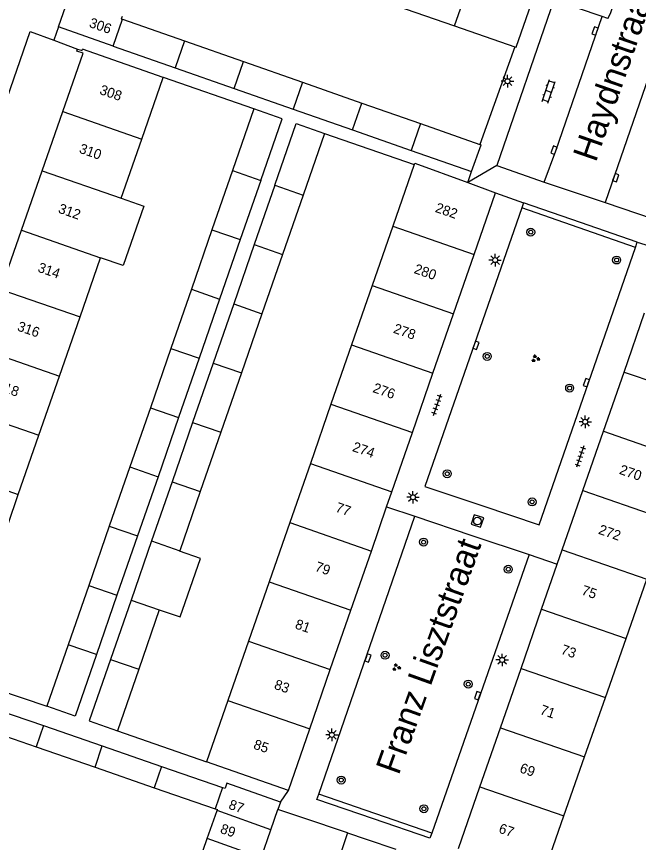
# Model space of a CAD drawing. Extents: x 132999 to 136000, y 398499 to 400501.
# Drawn here: x 133674.5 to 133737, y 399409.1 to 399492.1 of the extents above; entities that cross this region are included whole.
import ezdxf

# ---------------------------------------------------------------- set-up
doc = ezdxf.new("R2010")
doc.units = 0
for name, color, linetype in [('gg-afsc-erfafscheiding', 7, 'Continuous'), ('gg-afsc-muur', 7, 'Continuous'), ('gg-anno-huisnummerreeks BGT', 7, 'Continuous'), ('gg-anno-openbare ruimte label', 7, 'Continuous'), ('gg-bbg-bijgebouw', 7, 'Continuous'), ('gg-bbg-gedigitaliseerde bebouwing', 7, 'Continuous'), ('gg-bbg-gedigitaliseerde bijgebouw', 7, 'Continuous'), ('gg-bbg-hoofdgebouw', 7, 'Continuous'), ('gg-bbg-tussenscheiding', 7, 'Continuous'), ('gg-knt-verharding', 7, 'Continuous'), ('gt-grn-groengrens', 7, 'Continuous'), ('gt-grn-weggrens', 7, 'Continuous'), ('gt-symb-boom', 7, 'Continuous'), ('gt-symb-groenvak', 7, 'Continuous'), ('gt-symb-klinker verharding', 7, 'Continuous'), ('gt-symb-kolk', 7, 'Continuous'), ('gt-symb-lichtmast', 7, 'Continuous'), ('gt-symb-rioolschacht', 7, 'Continuous'), ('gt-symb-tegel verharding', 7, 'Continuous')]:
    doc.layers.add(name, color=color, linetype=linetype)

# ---------------------------------------------------------------- blocks, each defined once
blk = doc.blocks.new('gt0-LMAST')
at = {"layer": 'gt-symb-lichtmast'}
for p, q in [((-0.182, 0.173), (-0.447, 0.438)), ((-0.005, 0.246), (-0.005, 0.621)), ((0.172, 0.173), (0.437, 0.438)), ((-0.255, -0.004), (-0.63, -0.004)), ((-0.182, -0.181), (-0.447, -0.446)), ((-0.005, -0.254), (-0.005, -0.629)), ((0.437, -0.446), (0.172, -0.181)), ((0.245, -0.004), (0.62, -0.004))]:
    blk.add_line(p, q, dxfattribs=at)
blk.add_circle((-0.005, -0.004), 0.25, dxfattribs=at)
blk = doc.blocks.new('gt0-KL1')
at = {"layer": 'gt-symb-klinker verharding'}
for p, q in [((-1.15, 0.3), (1.15, 0.3)), ((-1, -0.3), (-1, 0.3)), ((-0.5, 0.3), (-0.5, 0.45)), ((0, -0.3), (0, 0.3)), ((0.5, 0.3), (0.5, 0.45)), ((1, -0.3), (1, 0.3)), ((-1.15, -0.3), (1.15, -0.3)), ((-0.5, -0.45), (-0.5, -0.3)), ((0.5, -0.45), (0.5, -0.3))]:
    blk.add_line(p, q, dxfattribs=at)
blk = doc.blocks.new('gt0-KOLK')
at = {"layer": 'gt-symb-kolk'}
blk.add_lwpolyline([(0, 0), (0.375, 0), (0.375, 0.4), (-0.375, 0.4), (-0.375, 0), (0, 0)], dxfattribs=at)
blk = doc.blocks.new('gt0-TEG1')
at = {"layer": 'gt-symb-tegel verharding'}
for p, q in [((-1.125, 0), (1.125, 0)), ((-0.9, -0.25), (-0.9, 0.25)), ((-0.45, -0.25), (-0.45, 0.25)), ((0, -0.25), (0, 0.25)), ((0.45, -0.25), (0.45, 0.25)), ((0.9, -0.25), (0.9, 0.25))]:
    blk.add_line(p, q, dxfattribs=at)
blk = doc.blocks.new('gt0-BOOM')
at = {"layer": 'gt-symb-boom'}
for radius in [0.4, 0.2]:
    blk.add_circle((0, 0), radius, dxfattribs=at)
blk = doc.blocks.new('gt0-GRVAK')
at = {"layer": 'gt-symb-groenvak'}
for p, q in [((-0.11, 0.189), (-0.228, 0.24)), ((-0.182, 0.153), (0.088, 0.153)), ((-0.091, 0.211), (-0.156, 0.322)), ((-0.047, 0.214), (-0.047, 0.393)), ((-0.004, 0.211), (0.061, 0.322)), ((0.015, 0.189), (0.133, 0.24)), ((0.262, -0.052), (0.197, 0.059)), ((0.305, -0.049), (0.305, 0.13)), ((0.349, -0.052), (0.414, 0.059)), ((-0.245, -0.228), (-0.363, -0.177)), ((-0.318, -0.264), (-0.047, -0.264)), ((-0.226, -0.206), (-0.291, -0.095)), ((-0.183, -0.203), (-0.183, -0.024)), ((-0.139, -0.206), (-0.074, -0.095)), ((-0.12, -0.228), (-0.002, -0.177)), ((0.243, -0.074), (0.125, -0.023)), ((0.17, -0.11), (0.441, -0.11)), ((0.368, -0.074), (0.486, -0.023))]:
    blk.add_line(p, q, dxfattribs=at)
blk = doc.blocks.new('gt0-RS')
at = {"layer": 'gt-symb-rioolschacht'}
blk.add_lwpolyline([(-0.5, -0.5), (0.5, -0.5), (0.5, 0.5), (-0.5, 0.5)], close=True, dxfattribs=at)
blk.add_circle((0, 0), 0.375, dxfattribs=at)

msp = doc.modelspace()

# ---------------------------------------------------------------- linework, layer by layer
at = {"layer": 'gg-afsc-erfafscheiding'}
for p, q in [((133705.463, 399480.371), (133714.486, 399477.233)), ((133668.388, 399425.915), (133677.581, 399422.808)), ((133684.67, 399420.336), (133693.631, 399417.21))]:
    msp.add_line(p, q, dxfattribs=at)
msp.add_lwpolyline([(133698.379, 399482.835), (133689.287, 399485.997), (133689.278, 399485.971)], dxfattribs=at)
at = {"layer": 'gg-afsc-muur'}
msp.add_line((133724.588, 399489.079), (133721.078, 399479.264), dxfattribs=at)
at = {"layer": 'gg-bbg-bijgebouw'}
for p, q in [((133678.75, 399491.07), (133679.72, 399493.885)), ((133684.258, 399489.141), (133678.75, 399491.07)), ((133684.258, 399489.141), (133690.466, 399486.966)), ((133690.466, 399486.966), (133696.402, 399484.887)), ((133696.402, 399484.887), (133702.329, 399482.811)), ((133702.329, 399482.811), (133708.276, 399480.728)), ((133708.276, 399480.728), (133714.192, 399478.655)), ((133714.192, 399478.655), (133720.26, 399476.53)), ((133701.06, 399413.18), (133700.797, 399412.431)), ((133700.083, 399410.395), (133700.797, 399412.431)), ((133699.099, 399407.587), (133700.083, 399410.395))]:
    msp.add_line(p, q, dxfattribs=at)
msp.add_lwpolyline([(133720.26, 399476.53), (133721.22, 399479.214), (133721.078, 399479.264)], dxfattribs=at)
at = {"layer": 'gg-bbg-gedigitaliseerde bebouwing'}
for p, q in [((133712.616, 399493.225), (133718.541, 399491.173)), ((133718.541, 399491.173), (133724.588, 399489.079)), ((133689.278, 399485.971), (133681.17, 399488.82)), ((133687.13, 399479.796), (133689.278, 399485.971)), ((133685.06, 399473.845), (133687.13, 399479.796)), ((133714.486, 399477.233), (133712.335, 399471.042)), ((133719.865, 399475.432), (133722.65, 399474.41)), ((133712.335, 399471.042), (133710.265, 399465.084)), ((133680.916, 399461.932), (133682.984, 399467.878)), ((133710.265, 399465.084), (133708.193, 399459.122)), ((133678.847, 399455.983), (133680.916, 399461.932)), ((133708.193, 399459.122), (133706.123, 399453.165)), ((133676.776, 399450.03), (133678.847, 399455.983)), ((133706.123, 399453.165), (133704.056, 399447.214)), ((133674.709, 399444.087), (133676.776, 399450.03)), ((133704.056, 399447.214), (133701.986, 399441.256)), ((133672.639, 399438.135), (133674.709, 399444.087)), ((133701.986, 399441.256), (133699.918, 399435.306)), ((133699.918, 399435.306), (133697.848, 399429.348)), ((133735.777, 399429.627), (133737.861, 399435.579)), ((133697.848, 399429.348), (133695.777, 399423.387)), ((133733.693, 399423.677), (133735.777, 399429.627)), ((133695.777, 399423.387), (133693.631, 399417.21)), ((133731.608, 399417.726), (133733.693, 399423.677)), ((133729.524, 399411.776), (133731.608, 399417.726)), ((133727.355, 399405.581), (133729.524, 399411.776))]:
    msp.add_line(p, q, dxfattribs=at)
for points in [[(133714.486, 399477.233), (133714.539, 399477.386), (133719.865, 399475.432)], [(133685.06, 399473.845), (133687.327, 399473.056), (133685.25, 399467.089), (133682.984, 399467.878)]]:
    msp.add_lwpolyline(points, dxfattribs=at)
at = {"layer": 'gg-bbg-gedigitaliseerde bijgebouw'}
for p, q in [((133685.193, 399491.833), (133691.402, 399489.658)), ((133691.402, 399489.658), (133697.337, 399487.58)), ((133697.337, 399487.58), (133703.264, 399485.504)), ((133703.264, 399485.504), (133709.211, 399483.421)), ((133709.211, 399483.421), (133715.127, 399481.348)), ((133698.379, 399482.835), (133696.233, 399476.638)), ((133715.127, 399481.348), (133721.078, 399479.264)), ((133705.463, 399480.371), (133703.316, 399474.171)), ((133696.233, 399476.638), (133694.17, 399470.681)), ((133699.065, 399475.651), (133697.003, 399469.695)), ((133700.482, 399475.158), (133698.419, 399469.201)), ((133703.316, 399474.171), (133701.252, 399468.214)), ((133694.17, 399470.681), (133692.103, 399464.714)), ((133697.003, 399469.695), (133694.936, 399463.727)), ((133698.419, 399469.201), (133696.352, 399463.233)), ((133701.252, 399468.214), (133699.185, 399462.247)), ((133692.103, 399464.714), (133690.041, 399458.76)), ((133694.936, 399463.727), (133692.874, 399457.773)), ((133696.352, 399463.233), (133694.29, 399457.28)), ((133699.185, 399462.247), (133697.123, 399456.293)), ((133690.041, 399458.76), (133687.979, 399452.808)), ((133692.874, 399457.773), (133690.812, 399451.821)), ((133694.29, 399457.28), (133692.229, 399451.328)), ((133697.123, 399456.293), (133695.062, 399450.341)), ((133687.979, 399452.808), (133685.916, 399446.85)), ((133690.812, 399451.821), (133688.749, 399445.863)), ((133692.229, 399451.328), (133690.165, 399445.37)), ((133695.062, 399450.341), (133692.998, 399444.383)), ((133685.916, 399446.85), (133683.855, 399440.901)), ((133688.749, 399445.863), (133686.688, 399439.914)), ((133690.165, 399445.37), (133688.105, 399439.421)), ((133692.998, 399444.383), (133690.938, 399438.434)), ((133683.855, 399440.901), (133681.792, 399434.943)), ((133686.688, 399439.914), (133684.625, 399433.957)), ((133688.105, 399439.421), (133686.043, 399433.467)), ((133681.792, 399434.943), (133679.72, 399428.962)), ((133684.625, 399433.957), (133682.559, 399427.99)), ((133686.043, 399433.467), (133683.978, 399427.504)), ((133688.881, 399432.495), (133686.816, 399426.532)), ((133679.72, 399428.962), (133677.581, 399422.808)), ((133686.816, 399426.532), (133684.67, 399420.336)), ((133671.288, 399422.912), (133677.232, 399420.861)), ((133670.547, 399420.773), (133676.493, 399418.721)), ((133677.232, 399420.861), (133683.154, 399418.817)), ((133676.493, 399418.721), (133682.418, 399416.676)), ((133683.154, 399418.817), (133689.11, 399416.762)), ((133682.418, 399416.676), (133688.374, 399414.621)), ((133689.11, 399416.762), (133695.225, 399414.652)), ((133688.374, 399414.621), (133694.495, 399412.508)), ((133695.225, 399414.652), (133695.488, 399414.561)), ((133694.495, 399412.508), (133694.73, 399412.427)), ((133693.697, 399409.516), (133694.692, 399412.321)), ((133694.692, 399412.321), (133694.73, 399412.427)), ((133692.701, 399406.711), (133693.697, 399409.516))]:
    msp.add_line(p, q, dxfattribs=at)
for points in [[(133685.137, 399492.121), (133685.052, 399491.883), (133685.193, 399491.833)], [(133699.065, 399475.651), (133701.212, 399481.849), (133698.379, 399482.835)], [(133700.482, 399475.158), (133702.63, 399481.358), (133705.463, 399480.371)], [(133688.881, 399432.495), (133690.989, 399431.773), (133693.005, 399437.659), (133690.917, 399438.374), (133690.938, 399438.434)], [(133682.559, 399427.99), (133680.421, 399421.818), (133677.581, 399422.808)], [(133683.978, 399427.504), (133681.838, 399421.326), (133684.67, 399420.336)], [(133701.06, 399413.18), (133695.667, 399415.065), (133695.488, 399414.561)]]:
    msp.add_lwpolyline(points, dxfattribs=at)
at = {"layer": 'gg-bbg-hoofdgebouw'}
for p, q in [((133677.111, 399476.608), (133679.181, 399482.558)), ((133675.034, 399470.639), (133677.111, 399476.608)), ((133720.502, 399468.206), (133722.65, 399474.41)), ((133672.967, 399464.697), (133675.034, 399470.639)), ((133718.437, 399462.243), (133720.502, 399468.206)), ((133716.372, 399456.281), (133718.437, 399462.243)), ((133735.569, 399456.392), (133737.637, 399462.344)), ((133714.308, 399450.319), (133716.372, 399456.281)), ((133733.497, 399450.431), (133735.569, 399456.392)), ((133712.246, 399444.364), (133714.308, 399450.319)), ((133731.426, 399444.471), (133733.497, 399450.431)), ((133711.719, 399442.843), (133712.246, 399444.364)), ((133729.358, 399438.52), (133731.426, 399444.471)), ((133710.182, 399438.403), (133711.719, 399442.843)), ((133708.121, 399432.449), (133710.182, 399438.403)), ((133728.861, 399437.089), (133729.358, 399438.52)), ((133727.287, 399432.56), (133728.861, 399437.089)), ((133706.056, 399426.486), (133708.121, 399432.449)), ((133725.219, 399426.609), (133727.287, 399432.56)), ((133723.148, 399420.648), (133725.219, 399426.609)), ((133703.991, 399420.523), (133706.056, 399426.486)), ((133701.85, 399414.34), (133703.991, 399420.523)), ((133721.08, 399414.697), (133723.148, 399420.648)), ((133701.85, 399414.34), (133693.631, 399417.21)), ((133718.93, 399408.51), (133721.08, 399414.697))]:
    msp.add_line(p, q, dxfattribs=at)
for points in [[(133724.588, 399489.079), (133724.73, 399489.03), (133727.51, 399497.03)], [(133679.181, 399482.558), (133681.22, 399488.42), (133680.58, 399488.64), (133680.65, 399488.85)], [(133680.65, 399488.85), (133681.13, 399488.69), (133681.17, 399488.82)]]:
    msp.add_lwpolyline(points, dxfattribs=at)
at = {"layer": 'gg-bbg-tussenscheiding'}
for p, q in [((133718.541, 399491.173), (133721.258, 399498.999)), ((133684.258, 399489.141), (133685.193, 399491.833)), ((133691.402, 399489.658), (133690.466, 399486.966)), ((133696.402, 399484.887), (133697.337, 399487.58)), ((133703.264, 399485.504), (133702.329, 399482.811)), ((133708.276, 399480.728), (133709.211, 399483.421)), ((133679.181, 399482.558), (133687.13, 399479.796)), ((133715.127, 399481.348), (133714.192, 399478.655)), ((133677.111, 399476.608), (133685.06, 399473.845)), ((133696.233, 399476.638), (133699.065, 399475.651)), ((133700.482, 399475.158), (133703.316, 399474.171)), ((133675.034, 399470.639), (133682.984, 399467.878)), ((133694.17, 399470.681), (133697.003, 399469.695)), ((133712.335, 399471.042), (133720.502, 399468.206)), ((133698.419, 399469.201), (133701.252, 399468.214)), ((133710.265, 399465.084), (133718.437, 399462.243)), ((133672.967, 399464.697), (133680.916, 399461.932)), ((133692.103, 399464.714), (133694.936, 399463.727)), ((133696.352, 399463.233), (133699.185, 399462.247)), ((133708.193, 399459.122), (133716.372, 399456.281)), ((133670.898, 399458.748), (133678.847, 399455.983)), ((133690.041, 399458.76), (133692.874, 399457.773)), ((133694.29, 399457.28), (133697.123, 399456.293)), ((133735.569, 399456.392), (133744.117, 399453.439)), ((133706.123, 399453.165), (133714.308, 399450.319)), ((133668.827, 399452.797), (133676.776, 399450.03)), ((133687.979, 399452.808), (133690.812, 399451.821)), ((133692.229, 399451.328), (133695.062, 399450.341)), ((133733.497, 399450.431), (133742.031, 399447.484)), ((133666.761, 399446.856), (133674.709, 399444.087)), ((133685.916, 399446.85), (133688.749, 399445.863)), ((133704.056, 399447.214), (133712.246, 399444.364)), ((133690.165, 399445.37), (133692.998, 399444.383)), ((133731.426, 399444.471), (133739.945, 399441.528)), ((133683.855, 399440.901), (133686.688, 399439.914)), ((133701.986, 399441.256), (133710.182, 399438.403)), ((133688.105, 399439.421), (133690.938, 399438.434)), ((133729.358, 399438.52), (133737.861, 399435.579)), ((133681.792, 399434.943), (133684.625, 399433.957)), ((133699.918, 399435.306), (133708.121, 399432.449)), ((133686.043, 399433.467), (133688.881, 399432.495)), ((133727.287, 399432.56), (133735.777, 399429.627)), ((133697.848, 399429.348), (133706.056, 399426.486)), ((133682.559, 399427.99), (133679.72, 399428.962)), ((133683.978, 399427.504), (133686.816, 399426.532)), ((133725.219, 399426.609), (133733.693, 399423.677)), ((133695.777, 399423.387), (133703.991, 399420.523)), ((133677.232, 399420.861), (133676.493, 399418.721)), ((133723.148, 399420.648), (133731.608, 399417.726)), ((133682.418, 399416.676), (133683.154, 399418.817)), ((133689.11, 399416.762), (133688.374, 399414.621)), ((133695.225, 399414.652), (133694.495, 399412.508)), ((133721.08, 399414.697), (133729.524, 399411.776)), ((133700.083, 399410.395), (133694.692, 399412.321)), ((133699.099, 399407.587), (133693.697, 399409.516))]:
    msp.add_line(p, q, dxfattribs=at)
at = {"layer": 'gg-knt-verharding'}
for p, q in [((133742.814, 399500), (133733.685, 399473.415)), ((133733.95, 399491.923), (133733.387, 399492.109)), ((133678.285, 399489.725), (133680.65, 399488.85)), ((133722.804, 399477.159), (133727.552, 399475.454)), ((133727.552, 399475.454), (133732.056, 399473.957)), ((133732.056, 399473.957), (133733.685, 399473.415)), ((133725.47, 399473.39), (133725.293, 399472.88)), ((133731.186, 399471.415), (133725.47, 399473.39)), ((133733.685, 399473.415), (133738.502, 399471.774)), ((133736.9, 399469.44), (133731.186, 399471.415)), ((133736.719, 399468.92), (133736.9, 399469.44)), ((133704.9, 399413.961), (133714.56, 399441.89)), ((133714.56, 399441.89), (133720.295, 399439.965)), ((133720.295, 399439.965), (133726.03, 399438.04)), ((133726.03, 399438.04), (133716.243, 399410.044)), ((133703.29, 399411.589), (133700.797, 399412.431)), ((133707.788, 399410.071), (133703.29, 399411.589)), ((133707.788, 399410.071), (133699.282, 399385.179)), ((133707.788, 399410.071), (133709.657, 399409.44)), ((133709.657, 399409.44), (133712.626, 399408.438))]:
    msp.add_line(p, q, dxfattribs=at)
for points in [[(133733.387, 399492.109), (133728.532, 399493.783), (133722.804, 399477.159)], [(133727.552, 399475.454), (133728.72, 399478.617), (133733.387, 399492.109)], [(133655.053, 399430.206), (133675.89, 399490.61), (133678.285, 399489.725)], [(133725.293, 399472.88), (133715.56, 399444.9), (133721.295, 399442.975)], [(133721.295, 399442.975), (133727.03, 399441.05), (133736.719, 399468.92)], [(133710.395, 399411.495), (133704.72, 399413.44), (133704.9, 399413.961)], [(133716.243, 399410.044), (133716.07, 399409.55), (133710.395, 399411.495)]]:
    msp.add_lwpolyline(points, dxfattribs=at)
msp.add_arc((133729.745, 399494.409), 4.885, 329.40477, 70.6185, dxfattribs=at)
at = {"layer": 'gt-grn-groengrens'}
for p, q in [((133736.719, 399468.92), (133725.293, 399472.88)), ((133716.243, 399410.044), (133704.9, 399413.961))]:
    msp.add_line(p, q, dxfattribs=at)
at = {"layer": 'gt-grn-weggrens'}
for p, q in [((133678.75, 399491.07), (133678.285, 399489.725)), ((133722.804, 399477.159), (133719.865, 399475.432)), ((133719.865, 399475.432), (133720.26, 399476.53)), ((133722.65, 399474.41), (133725.47, 399473.39)), ((133736.9, 399469.44), (133739.79, 399468.54)), ((133711.719, 399442.843), (133714.56, 399441.89)), ((133726.03, 399438.04), (133728.861, 399437.089)), ((133701.06, 399413.18), (133701.85, 399414.34))]:
    msp.add_line(p, q, dxfattribs=at)

# ---------------------------------------------------------------- block references
at = {"layer": 'gt-symb-boom'}
for p in [(133726.201, 399470.446), (133734.825, 399467.647), (133721.823, 399457.962), (133730.106, 399454.778), (133717.802, 399446.167), (133726.338, 399443.339), (133715.431, 399439.298), (133723.942, 399436.573), (133711.559, 399427.93), (133719.916, 399425.026), (133707.151, 399415.388), (133715.462, 399412.503)]:
    msp.add_blockref('gt0-BOOM', p, dxfattribs=at)
at = {"layer": 'gt-symb-groenvak'}
for p in [(133726.666, 399457.742), (133712.69, 399426.712)]:
    msp.add_blockref('gt0-GRVAK', p, dxfattribs=at)
at = {"layer": 'gt-symb-klinker verharding', "rotation": 71.63753156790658}
msp.add_blockref('gt0-KL1', (133728.006, 399484.587), dxfattribs=at)
at = {"layer": 'gt-symb-kolk'}
for p, rotation in [((133732.849, 399490.585), 70.9669201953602), ((133728.72, 399478.617), 69.7524984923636), ((133734.546, 399475.981), -109.03307980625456), ((133720.508, 399459.127), -109.08724450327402), ((133731.972, 399455.265), 70.91275549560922), ((133709.655, 399427.713), -109.08724450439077), ((133721.052, 399423.804), 70.9127554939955)]:
    msp.add_blockref('gt0-KOLK', p, dxfattribs=dict(at, rotation=rotation))
at = {"layer": 'gt-symb-lichtmast'}
for p in [(133723.866, 399485.618), (133722.622, 399467.637), (133731.68, 399451.392), (133714.372, 399443.81), (133723.326, 399427.464), (133706.223, 399419.932)]:
    msp.add_blockref('gt0-LMAST', p, dxfattribs=at)
at = {"layer": 'gt-symb-rioolschacht', "rotation": 162.05443694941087}
msp.add_blockref('gt0-RS', (133720.84, 399441.414), dxfattribs=at)
at = {"layer": 'gt-symb-tegel verharding'}
for p, rotation in [((133716.783, 399453.09), 70.85862621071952), ((133731.163, 399447.903), -108.23569146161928)]:
    msp.add_blockref('gt0-TEG1', p, dxfattribs=dict(at, rotation=rotation))

# ---------------------------------------------------------------- texts
at = {"layer": 'gg-anno-huisnummerreeks BGT'}
for s, rotation, p in [('306', 341, (133681.752, 399491.08)), ('308', 340.8, (133682.803, 399484.346)), ('310', 340.8, (133680.749, 399478.441)), ('312', 340.8, (133678.652, 399472.416)), ('282', 340.9, (133716.523, 399472.5)), ('314', 340.8, (133676.591, 399466.492)), ('280', 340.9, (133714.393, 399466.35)), ('316', 340.9, (133674.536, 399460.578)), ('278', 340.9, (133712.316, 399460.354)), ('318', 340.8, (133672.465, 399454.63)), ('276', 340.9, (133710.252, 399454.391)), ('274', 340.9, (133708.201, 399448.468)), ('270', 340.9, (133735.019, 399446.175)), ('77', 340.9, (133706.506, 399442.386)), ('272', 340.9, (133732.927, 399440.155)), ('79', 340.9, (133704.445, 399436.432)), ('75', 340.9, (133731.22, 399434.057)), ('81', 340.9, (133702.441, 399430.645)), ('73', 340.9, (133729.149, 399428.099)), ('83', 340.9, (133700.341, 399424.58)), ('71', 340.9, (133727.045, 399422.042)), ('85', 340.9, (133698.26, 399418.57)), ('69', 340.9, (133725.01, 399416.187)), ('87', 340.7, (133695.767, 399412.522)), ('89', 340.7, (133694.918, 399410.099)), ('67', 340.9, (133722.903, 399410.123))]:
    msp.add_text(s, height=1, rotation=rotation, dxfattribs=at).set_placement(p)
at = {"layer": 'gg-anno-openbare ruimte label'}
for s, rotation, p in [('Haydnstraat', 70.9, (133732.736, 399477.388)), ('Franz Lisztstraat', 70.3, (133712.928, 399415.803))]:
    msp.add_text(s, height=2.5, rotation=rotation, dxfattribs=at).set_placement(p)

doc.saveas('drawing.dxf')
